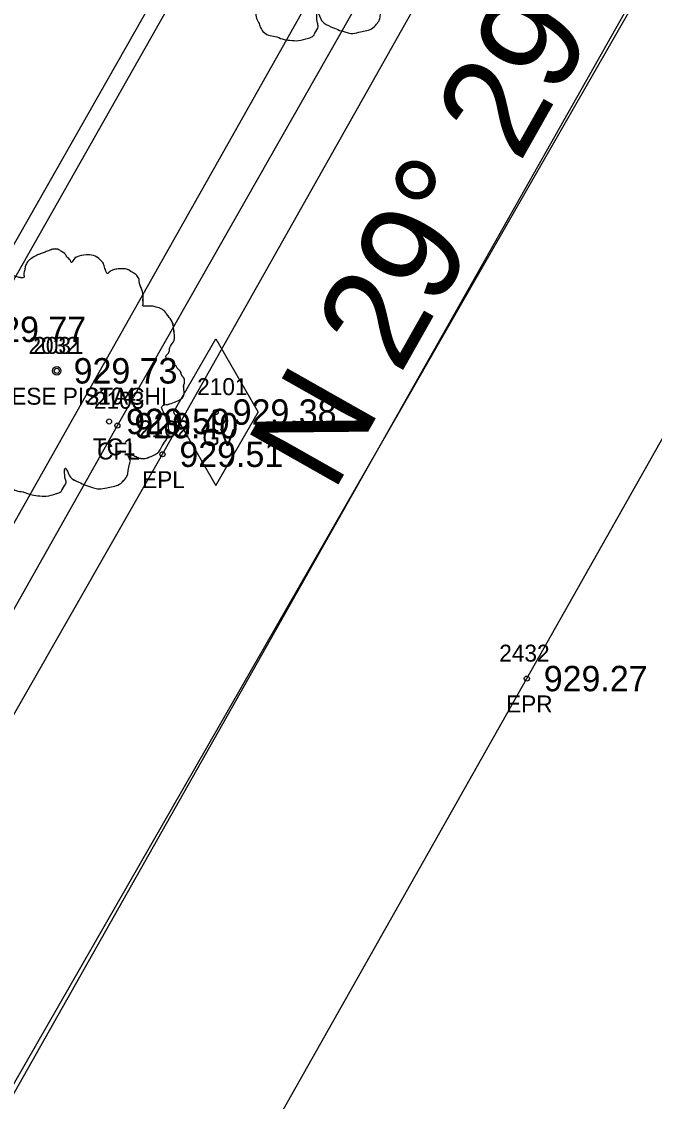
# Model space of a CAD drawing. Extents: x 1575382 to 1578175, y 1099175 to 1101955.
# Drawn here: x 1576730.8 to 1576768.2, y 1100126.4 to 1100190.2 of the extents above; entities that cross this region are included whole.
import ezdxf

# ---------------------------------------------------------------- set-up
doc = ezdxf.new("R2010")
doc.units = 0
for name, color, linetype in [('RD_EX_Conc', 7, 'Continuous'), ('RD_EX_Conc_txCode', 7, 'Continuous'), ('RD_EX_Road', 7, 'Continuous'), ('RD_EX_Road_txCode', 7, 'Continuous'), ('RD_EX_TX_Conc_ELEV', 7, 'Continuous'), ('RD_EX_TX_Road_ELEV', 7, 'Continuous'), ('RD_EX_TX_UT_ELEV', 7, 'Continuous'), ('RD_EX_TX_VEG_ELEV', 7, 'Continuous'), ('RD_EX_UT', 7, 'Continuous'), ('RD_EX_UT_txCode', 7, 'Continuous'), ('RD_EX_VEG', 7, 'Continuous'), ('RD_EX_VEG_txCode', 7, 'Continuous'), ('RD_HC_Cl', 7, 'Continuous'), ('RD_HC_Data', 7, 'Continuous'), ('RD_SMD_Locator', 7, 'Continuous')]:
    doc.layers.add(name, color=color, linetype=linetype)

msp = doc.modelspace()

# ---------------------------------------------------------------- linework, layer by layer
at = {"layer": 'RD_EX_Conc'}
for points in [[(1576592.247, 1099913.589), (1576580.198, 1099912.487), (1576604.174, 1099954.859), (1576628.847, 1099997.887), (1576628.847, 1099997.887), (1576652.81, 1100040.468), (1576678.277, 1100085.173), (1576702.194, 1100127.32), (1576727.433, 1100172.039), (1576752.103, 1100215.386), (1576776.492, 1100258.763), (1576787.999, 1100277.344), (1576801.961, 1100301.42), (1576820.181, 1100348.297), (1576829.188, 1100379.588), (1576833.875, 1100393.406), (1576838.317, 1100402.428), (1576861.822, 1100391.113)], [(1576569.868, 1099888.686), (1576574.844, 1099890.862), (1576574.844, 1099890.862), (1576579.65, 1099894.152), (1576584.72, 1099899.292), (1576592.679, 1099913.301), (1576613.452, 1099949.723), (1576638.024, 1099992.781), (1576638.024, 1099992.781), (1576662.599, 1100036.053), (1576687.141, 1100079.444), (1576711.907, 1100122.93), (1576736.416, 1100166.347), (1576761.24, 1100209.96), (1576785.667, 1100253.173), (1576809.571, 1100296.248), (1576834.314, 1100340.558), (1576852.459, 1100373.219), (1576852.459, 1100373.219), (1576859.244, 1100385.101)]]:
    msp.add_lwpolyline(points, dxfattribs=at)
at = {"layer": 'RD_EX_Road'}
for points in [[(1576574.844, 1099890.862), (1576581.171, 1099887.16), (1576595.394, 1099911.974), (1576615.874, 1099948.174), (1576640.557, 1099991.404), (1576640.557, 1099991.404), (1576664.878, 1100034.189), (1576689.843, 1100078.058), (1576714.218, 1100121.186), (1576739.079, 1100164.658), (1576764.147, 1100209.109), (1576788.309, 1100251.8), (1576812.145, 1100294.456), (1576837.057, 1100339.374), (1576855.378, 1100371.527), (1576853.98, 1100372.475), (1576862.984, 1100388.862), (1576865.16, 1100391.948), (1576873.145, 1100402.798), (1576877.449, 1100410.316)], [(1576663.307, 1099979.534), (1576687.432, 1100021.526), (1576712.032, 1100065.104), (1576738.416, 1100112.144), (1576760.611, 1100151.412), (1576785.777, 1100195.961), (1576800.589, 1100221.872), (1576817.543, 1100252.084), (1576858.248, 1100324.631), (1576880.454, 1100364.005), (1576883.5, 1100369.448), (1576896.98, 1100397.709)]]:
    msp.add_lwpolyline(points, dxfattribs=at)
at = {"layer": 'RD_EX_UT'}
for p, q in [((1576739.728, 1100167.15), (1576742.228, 1100171.481)), ((1576742.228, 1100171.481), (1576744.728, 1100167.15)), ((1576739.728, 1100167.15), (1576742.228, 1100162.82)), ((1576742.228, 1100162.82), (1576744.728, 1100167.15))]:
    msp.add_line(p, q, dxfattribs=at)
msp.add_lwpolyline([(1576723.525, 1100115.704), (1576774.135, 1100203.854), (1576809.307, 1100265.953), (1576936.551, 1100489.795)], dxfattribs=at)
at = {"layer": 'RD_EX_VEG'}
msp.add_lwpolyline([(1576857.287, 1100385.555), (1576853.725, 1100387.584), (1576857.137, 1100393.159), (1576838.521, 1100401.595), (1576823.142, 1100348.953), (1576803.691, 1100301.627), (1576767.36, 1100240.355), (1576582.077, 1099913.71), (1576591.587, 1099914.9), (1576857.287, 1100385.555)], dxfattribs=at)
for centre, radius in [((1576732.826, 1100169.585), 0.25), ((1576732.828, 1100169.584), 0.25), ((1576732.814, 1100169.566), 0.0001), ((1576732.815, 1100169.565), 0.0001)]:
    msp.add_circle(centre, radius, dxfattribs=at)
for points in [[(1576747.859, 1100203.651), (1576747.559, 1100203.676), (1576747.234, 1100203.576), (1576746.984, 1100203.476), (1576746.759, 1100203.401), (1576746.534, 1100203.301), (1576746.234, 1100203.126), (1576746.01, 1100202.926), (1576745.885, 1100202.676), (1576745.835, 1100202.451), (1576745.785, 1100202.177), (1576745.785, 1100202.002), (1576745.66, 1100201.977), (1576745.51, 1100202.002), (1576745.26, 1100202.077), (1576745.01, 1100202.077), (1576744.76, 1100202.077), (1576744.41, 1100202.052), (1576744.06, 1100202.052), (1576743.786, 1100202.002), (1576743.461, 1100201.952), (1576743.086, 1100201.827), (1576742.736, 1100201.702), (1576742.436, 1100201.452), (1576742.186, 1100200.977), (1576742.061, 1100200.627), (1576741.911, 1100200.377), (1576742.061, 1100199.928), (1576742.236, 1100199.578), (1576742.261, 1100199.378), (1576742.336, 1100198.953), (1576742.436, 1100198.728), (1576742.561, 1100198.528), (1576742.486, 1100198.503), (1576742.111, 1100198.453), (1576741.811, 1100198.353), (1576741.387, 1100198.128), (1576741.162, 1100197.903), (1576741.062, 1100197.578), (1576741.037, 1100197.229), (1576740.937, 1100197.029), (1576740.862, 1100196.754), (1576740.837, 1100196.679), (1576740.787, 1100196.354), (1576740.887, 1100195.904), (1576740.912, 1100195.554), (1576741.037, 1100195.329), (1576741.187, 1100195.155), (1576741.362, 1100194.905), (1576741.761, 1100194.68), (1576742.086, 1100194.58), (1576742.286, 1100194.555), (1576742.111, 1100194.055), (1576742.061, 1100193.705), (1576741.936, 1100193.305), (1576741.936, 1100193.23), (1576741.886, 1100192.756), (1576742.036, 1100192.431), (1576742.111, 1100192.056), (1576742.286, 1100191.831), (1576742.561, 1100191.531), (1576742.886, 1100191.306), (1576743.386, 1100191.181), (1576743.786, 1100191.206), (1576744.36, 1100191.381), (1576744.61, 1100191.456), (1576744.585, 1100191.281), (1576744.61, 1100190.906), (1576744.61, 1100190.482), (1576744.76, 1100190.157), (1576744.86, 1100189.882), (1576745.01, 1100189.632), (1576745.335, 1100189.407), (1576745.735, 1100189.332), (1576746.159, 1100189.182), (1576746.609, 1100189.107), (1576747.109, 1100189.082), (1576747.709, 1100189.232), (1576747.984, 1100189.357), (1576748.084, 1100189.532), (1576748.284, 1100189.907), (1576748.234, 1100190.132), (1576748.259, 1100190.732), (1576748.358, 1100190.557), (1576748.533, 1100190.207), (1576749.033, 1100189.907), (1576749.433, 1100189.732), (1576749.908, 1100189.582), (1576750.208, 1100189.507), (1576750.682, 1100189.582), (1576751.057, 1100189.657), (1576751.432, 1100189.782), (1576751.732, 1100190.057), (1576751.907, 1100190.332), (1576751.957, 1100190.607), (1576752.032, 1100190.981), (1576752.082, 1100191.156)], [(1576732.958, 1100176.752), (1576732.658, 1100176.777), (1576732.334, 1100176.677), (1576732.084, 1100176.577), (1576731.859, 1100176.502), (1576731.634, 1100176.402), (1576731.334, 1100176.227), (1576731.109, 1100176.027), (1576730.984, 1100175.777), (1576730.934, 1100175.552), (1576730.884, 1100175.278), (1576730.884, 1100175.103), (1576730.759, 1100175.078), (1576730.609, 1100175.103), (1576730.359, 1100175.178), (1576730.11, 1100175.178), (1576729.86, 1100175.178), (1576729.51, 1100175.153), (1576729.16, 1100175.153), (1576728.885, 1100175.103), (1576728.56, 1100175.053), (1576728.185, 1100174.928), (1576727.836, 1100174.803), (1576727.536, 1100174.553), (1576727.286, 1100174.078), (1576727.161, 1100173.728), (1576727.011, 1100173.478), (1576727.161, 1100173.029), (1576727.336, 1100172.679), (1576727.361, 1100172.479), (1576727.436, 1100172.054), (1576727.536, 1100171.829), (1576727.661, 1100171.629), (1576727.586, 1100171.604), (1576727.211, 1100171.554), (1576726.911, 1100171.454), (1576726.486, 1100171.229), (1576726.261, 1100171.004), (1576726.161, 1100170.679), (1576726.136, 1100170.33), (1576726.036, 1100170.13), (1576725.961, 1100169.855), (1576725.936, 1100169.78), (1576725.886, 1100169.455), (1576725.986, 1100169.005), (1576726.011, 1100168.655), (1576726.136, 1100168.43), (1576726.286, 1100168.256), (1576726.461, 1100168.006), (1576726.861, 1100167.781), (1576727.186, 1100167.681), (1576727.386, 1100167.656), (1576727.211, 1100167.156), (1576727.161, 1100166.806), (1576727.036, 1100166.406), (1576727.036, 1100166.331), (1576726.986, 1100165.857), (1576727.136, 1100165.532), (1576727.211, 1100165.157), (1576727.386, 1100164.932), (1576727.661, 1100164.632), (1576727.985, 1100164.407), (1576728.485, 1100164.282), (1576728.885, 1100164.307), (1576729.46, 1100164.482), (1576729.71, 1100164.557), (1576729.685, 1100164.382), (1576729.71, 1100164.007), (1576729.71, 1100163.583), (1576729.86, 1100163.258), (1576729.96, 1100162.983), (1576730.11, 1100162.733), (1576730.434, 1100162.508), (1576730.834, 1100162.433), (1576731.259, 1100162.283), (1576731.709, 1100162.208), (1576732.209, 1100162.183), (1576732.808, 1100162.333), (1576733.083, 1100162.458), (1576733.183, 1100162.633), (1576733.383, 1100163.008), (1576733.333, 1100163.233), (1576733.358, 1100163.833), (1576733.458, 1100163.658), (1576733.633, 1100163.308), (1576734.133, 1100163.008), (1576734.533, 1100162.833), (1576735.007, 1100162.683), (1576735.307, 1100162.608), (1576735.782, 1100162.683), (1576736.157, 1100162.758), (1576736.532, 1100162.883), (1576736.832, 1100163.158), (1576737.007, 1100163.433), (1576737.057, 1100163.708), (1576737.131, 1100164.082), (1576737.181, 1100164.257)], [(1576732.96, 1100176.751), (1576732.66, 1100176.776), (1576732.335, 1100176.676), (1576732.085, 1100176.576), (1576731.86, 1100176.501), (1576731.635, 1100176.401), (1576731.336, 1100176.227), (1576731.111, 1100176.027), (1576730.986, 1100175.777), (1576730.936, 1100175.552), (1576730.886, 1100175.277), (1576730.886, 1100175.102), (1576730.761, 1100175.077), (1576730.611, 1100175.102), (1576730.361, 1100175.177), (1576730.111, 1100175.177), (1576729.861, 1100175.177), (1576729.511, 1100175.152), (1576729.161, 1100175.152), (1576728.887, 1100175.102), (1576728.562, 1100175.052), (1576728.187, 1100174.927), (1576727.837, 1100174.802), (1576727.537, 1100174.552), (1576727.287, 1100174.078), (1576727.162, 1100173.728), (1576727.012, 1100173.478), (1576727.162, 1100173.028), (1576727.337, 1100172.678), (1576727.362, 1100172.478), (1576727.437, 1100172.053), (1576727.537, 1100171.829), (1576727.662, 1100171.629), (1576727.587, 1100171.604), (1576727.212, 1100171.554), (1576726.912, 1100171.454), (1576726.488, 1100171.229), (1576726.263, 1100171.004), (1576726.163, 1100170.679), (1576726.138, 1100170.329), (1576726.038, 1100170.129), (1576725.963, 1100169.854), (1576725.938, 1100169.779), (1576725.888, 1100169.455), (1576725.988, 1100169.005), (1576726.013, 1100168.655), (1576726.138, 1100168.43), (1576726.288, 1100168.255), (1576726.463, 1100168.005), (1576726.862, 1100167.78), (1576727.187, 1100167.68), (1576727.387, 1100167.655), (1576727.212, 1100167.156), (1576727.162, 1100166.806), (1576727.037, 1100166.406), (1576727.037, 1100166.331), (1576726.987, 1100165.856), (1576727.137, 1100165.531), (1576727.212, 1100165.156), (1576727.387, 1100164.932), (1576727.662, 1100164.632), (1576727.987, 1100164.407), (1576728.487, 1100164.282), (1576728.887, 1100164.307), (1576729.461, 1100164.482), (1576729.711, 1100164.557), (1576729.686, 1100164.382), (1576729.711, 1100164.007), (1576729.711, 1100163.582), (1576729.861, 1100163.257), (1576729.961, 1100162.982), (1576730.111, 1100162.732), (1576730.436, 1100162.508), (1576730.836, 1100162.433), (1576731.261, 1100162.283), (1576731.71, 1100162.208), (1576732.21, 1100162.183), (1576732.81, 1100162.333), (1576733.085, 1100162.458), (1576733.185, 1100162.633), (1576733.385, 1100163.007), (1576733.335, 1100163.232), (1576733.36, 1100163.832), (1576733.46, 1100163.657), (1576733.635, 1100163.307), (1576734.134, 1100163.007), (1576734.534, 1100162.832), (1576735.009, 1100162.682), (1576735.309, 1100162.608), (1576735.784, 1100162.682), (1576736.158, 1100162.757), (1576736.533, 1100162.882), (1576736.833, 1100163.157), (1576737.008, 1100163.432), (1576737.058, 1100163.707), (1576737.133, 1100164.082), (1576737.183, 1100164.257)], [(1576737.181, 1100164.257), (1576737.107, 1100164.432), (1576737.057, 1100164.682), (1576737.131, 1100164.657), (1576737.306, 1100164.607), (1576737.581, 1100164.482), (1576737.806, 1100164.407), (1576738.131, 1100164.432), (1576738.406, 1100164.532), (1576738.856, 1100164.807), (1576739.131, 1100165.282), (1576739.405, 1100165.682), (1576739.48, 1100166.007), (1576739.43, 1100166.231), (1576739.405, 1100166.731), (1576739.206, 1100166.981), (1576739.156, 1100167.106), (1576739.056, 1100167.506), (1576739.131, 1100167.556), (1576739.405, 1100167.606), (1576739.78, 1100167.731), (1576740.055, 1100167.856), (1576740.28, 1100168.031), (1576740.355, 1100168.256), (1576740.33, 1100168.655), (1576740.38, 1100169.055), (1576740.305, 1100169.205), (1576740.205, 1100169.355), (1576740.13, 1100169.555), (1576739.98, 1100169.705), (1576739.88, 1100169.855), (1576739.78, 1100169.955), (1576739.655, 1100170.105), (1576739.48, 1100170.23), (1576739.331, 1100170.28), (1576739.281, 1100170.43), (1576739.43, 1100170.63), (1576739.48, 1100170.729), (1576739.505, 1100170.954), (1576739.73, 1100171.304), (1576739.78, 1100171.704), (1576739.73, 1100172.129), (1576739.68, 1100172.404), (1576739.53, 1100172.679), (1576739.331, 1100172.929), (1576739.206, 1100173.103), (1576739.031, 1100173.228), (1576738.706, 1100173.353), (1576738.456, 1100173.403), (1576738.106, 1100173.403), (1576737.906, 1100173.453), (1576737.931, 1100173.503), (1576737.931, 1100173.653), (1576737.931, 1100173.928), (1576737.856, 1100174.378), (1576737.706, 1100174.878), (1576737.706, 1100174.903), (1576737.606, 1100175.153), (1576737.381, 1100175.352), (1576737.206, 1100175.452), (1576737.007, 1100175.577), (1576736.757, 1100175.602), (1576736.457, 1100175.602), (1576736.182, 1100175.552), (1576735.982, 1100175.452), (1576735.807, 1100175.327), (1576735.732, 1100175.477), (1576735.632, 1100175.777), (1576735.582, 1100175.927), (1576735.432, 1100176.102), (1576735.207, 1100176.302), (1576734.757, 1100176.427), (1576734.133, 1100176.352), (1576733.833, 1100176.152), (1576733.683, 1100175.977), (1576733.633, 1100176.102), (1576733.433, 1100176.302), (1576733.333, 1100176.477), (1576733.158, 1100176.602), (1576733.008, 1100176.702), (1576732.908, 1100176.752)], [(1576737.183, 1100164.257), (1576737.108, 1100164.432), (1576737.058, 1100164.682), (1576737.133, 1100164.657), (1576737.308, 1100164.607), (1576737.583, 1100164.482), (1576737.808, 1100164.407), (1576738.133, 1100164.432), (1576738.407, 1100164.532), (1576738.857, 1100164.807), (1576739.132, 1100165.281), (1576739.407, 1100165.681), (1576739.482, 1100166.006), (1576739.432, 1100166.231), (1576739.407, 1100166.731), (1576739.207, 1100166.981), (1576739.157, 1100167.106), (1576739.057, 1100167.505), (1576739.132, 1100167.555), (1576739.407, 1100167.605), (1576739.782, 1100167.73), (1576740.057, 1100167.855), (1576740.282, 1100168.03), (1576740.357, 1100168.255), (1576740.332, 1100168.655), (1576740.382, 1100169.055), (1576740.307, 1100169.205), (1576740.207, 1100169.355), (1576740.132, 1100169.555), (1576739.982, 1100169.704), (1576739.882, 1100169.854), (1576739.782, 1100169.954), (1576739.657, 1100170.104), (1576739.482, 1100170.229), (1576739.332, 1100170.279), (1576739.282, 1100170.429), (1576739.432, 1100170.629), (1576739.482, 1100170.729), (1576739.507, 1100170.954), (1576739.732, 1100171.304), (1576739.782, 1100171.704), (1576739.732, 1100172.128), (1576739.682, 1100172.403), (1576739.532, 1100172.678), (1576739.332, 1100172.928), (1576739.207, 1100173.103), (1576739.032, 1100173.228), (1576738.707, 1100173.353), (1576738.457, 1100173.403), (1576738.108, 1100173.403), (1576737.908, 1100173.453), (1576737.933, 1100173.503), (1576737.933, 1100173.653), (1576737.933, 1100173.928), (1576737.858, 1100174.377), (1576737.708, 1100174.877), (1576737.708, 1100174.902), (1576737.608, 1100175.152), (1576737.383, 1100175.352), (1576737.208, 1100175.452), (1576737.008, 1100175.577), (1576736.758, 1100175.602), (1576736.458, 1100175.602), (1576736.183, 1100175.552), (1576735.983, 1100175.452), (1576735.809, 1100175.327), (1576735.734, 1100175.477), (1576735.634, 1100175.777), (1576735.584, 1100175.927), (1576735.434, 1100176.102), (1576735.209, 1100176.302), (1576734.759, 1100176.426), (1576734.134, 1100176.352), (1576733.834, 1100176.152), (1576733.684, 1100175.977), (1576733.635, 1100176.102), (1576733.435, 1100176.302), (1576733.335, 1100176.476), (1576733.16, 1100176.601), (1576733.01, 1100176.701), (1576732.91, 1100176.751)]]:
    msp.add_spline(points, degree=3, dxfattribs=at)
at = {"layer": 'RD_HC_Cl'}
msp.add_line((1576639.689, 1099966.694), (1576888.29, 1100406.318), dxfattribs=at)
at = {"layer": 'RD_SMD_Locator'}
for centre in [(1576732.826, 1100169.585), (1576732.828, 1100169.584), (1576742.228, 1100167.15), (1576735.923, 1100166.594), (1576736.416, 1100166.347), (1576739.079, 1100164.658), (1576760.611, 1100151.412)]:
    msp.add_circle(centre, 0.15, dxfattribs=at)

# ---------------------------------------------------------------- texts
at = {"layer": 'RD_EX_Conc_txCode'}
for s, p in [('2104', (1576734.537, 1100167.594)), ('2103', (1576735.03, 1100167.347)), ('TC1', (1576734.962, 1100164.594)), ('CFL', (1576735.211, 1100164.347))]:
    msp.add_text(s, height=1, dxfattribs=at).set_placement(p)
at = {"layer": 'RD_EX_Road_txCode'}
for s, p in [('2102', (1576737.693, 1100165.658)), ('EPL', (1576737.875, 1100162.658)), ('2432', (1576758.981, 1100152.412)), ('EPR', (1576759.382, 1100149.412))]:
    msp.add_text(s, height=1, dxfattribs=at).set_placement(p)
at = {"layer": 'RD_EX_TX_Conc_ELEV'}
for s, p in [('929.77', (1576728.433, 1100171.289)), ('929.59', (1576736.923, 1100165.844)), ('929.40', (1576737.416, 1100165.597))]:
    msp.add_text(s, height=1.5, dxfattribs=at).set_placement(p)
at = {"layer": 'RD_EX_TX_Road_ELEV'}
for s, p in [('929.51', (1576740.079, 1100163.908)), ('929.27', (1576761.611, 1100150.662))]:
    msp.add_text(s, height=1.5, dxfattribs=at).set_placement(p)
at = {"layer": 'RD_EX_TX_UT_ELEV'}
msp.add_text('929.38', height=1.5, dxfattribs=at).set_placement((1576743.228, 1100166.4))
at = {"layer": 'RD_EX_TX_VEG_ELEV'}
for p in [(1576733.826, 1100168.835), (1576733.828, 1100168.834)]:
    msp.add_text('929.73', height=1.5, dxfattribs=at).set_placement(p)
at = {"layer": 'RD_EX_UT_txCode'}
for s, p in [('2101', (1576741.126, 1100168.15)), ('GV', (1576741.433, 1100165.15))]:
    msp.add_text(s, height=1, dxfattribs=at).set_placement(p)
at = {"layer": 'RD_EX_VEG_txCode'}
for s, p in [('2032', (1576731.159, 1100170.584)), ('2031', (1576731.441, 1100170.585)), ('T 2 CHINESE PISTACHI', (1576724.567, 1100167.585)), ('T 2 CHINESE PISTACHI', (1576724.568, 1100167.584))]:
    msp.add_text(s, height=1, dxfattribs=at).set_placement(p)
at = {"layer": 'RD_HC_Data'}
msp.add_text('N 29%%d 29\' 15" E', height=6, rotation=60.51249, dxfattribs=at).set_placement((1576749.154, 1100162.303))

doc.saveas('drawing.dxf')
